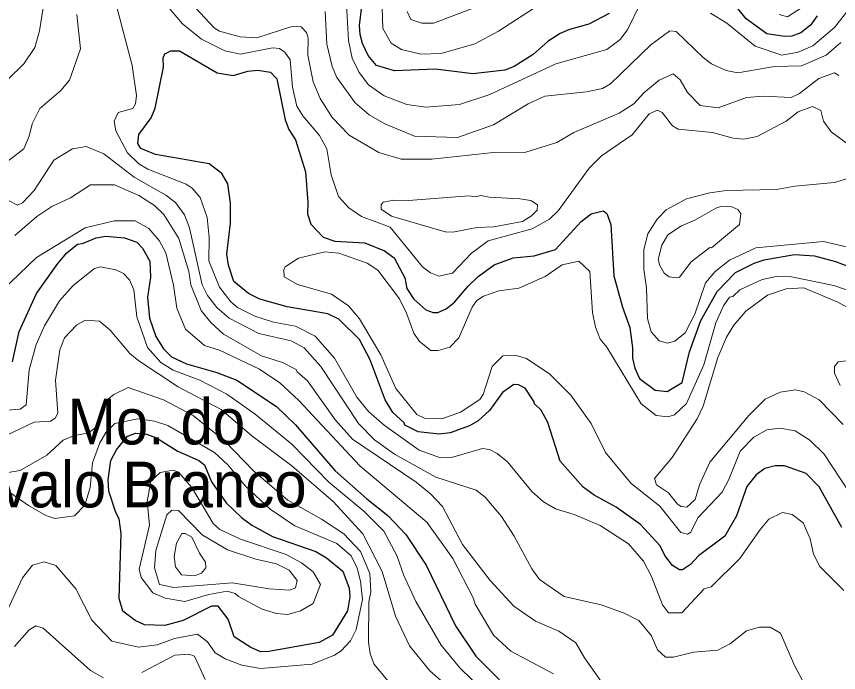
# Model space of a CAD drawing. Extents: x 673.3 to 698.5, y 6984.3 to 7012.3.
# Drawn here: x 687.432 to 688.869, y 6996.624 to 6997.77 of the extents above; entities that cross this region are included whole.
import ezdxf
from ezdxf.enums import TextEntityAlignment as Align

# ---------------------------------------------------------------- set-up
doc = ezdxf.new("R2010")
doc.units = 0
doc.header["$LTSCALE"] = 0.032
doc.layers.add('1', color=7, linetype='Continuous', lineweight=25)
doc.layers.add('2', color=7, linetype='Continuous', lineweight=13)
doc.layers.add('27', color=7, linetype='Continuous')

msp = doc.modelspace()

# ---------------------------------------------------------------- linework, layer by layer
at = {"layer": '1'}
for points in [[(688.4684, 6997.7752), (688.4328, 6997.7565), (688.3986, 6997.7474), (688.3823, 6997.7402), (688.3617, 6997.7268), (688.3351, 6997.7035), (688.3019, 6997.6829), (688.2856, 6997.6764), (688.23, 6997.6701), (688.1646, 6997.6781), (688.0931, 6997.6752), (688.0612, 6997.6847), (688.047, 6997.7019), (688.037, 6997.7227), (688.0327, 6997.7387), (688.0318, 6997.7546), (688.0399, 6997.8224)], [(688.8318, 6997.7712), (688.8198, 6997.7552), (688.803, 6997.7417), (688.7876, 6997.736), (688.7753, 6997.7353), (688.744, 6997.7396), (688.7075, 6997.7663), (688.6764, 6997.8058)], [(688.8751, 6996.8772), (688.835, 6996.9481), (688.8125, 6996.9716), (688.7746, 6996.9851), (688.7581, 6996.9851), (688.7404, 6996.9801), (688.7251, 6996.969), (688.7088, 6996.9486), (688.6906, 6996.8976), (688.6703, 6996.8622), (688.6245, 6996.8276), (688.6102, 6996.8128), (688.5961, 6996.8031), (688.5911, 6996.8031), (688.5789, 6996.8111), (688.5652, 6996.8282), (688.557, 6996.8454), (688.5229, 6996.8824), (688.4804, 6996.913), (688.4418, 6996.9338), (688.4227, 6996.9475), (688.3826, 6996.9931), (688.3609, 6997.0608), (688.3495, 6997.0825), (688.3368, 6997.0939), (688.337, 6997.0968), (688.3215, 6997.1208), (688.3095, 6997.1267), (688.3016, 6997.1271), (688.2817, 6997.1134), (688.2589, 6997.0817), (688.2393, 6997.0639), (688.2238, 6997.055), (688.1905, 6997.0427), (688.1711, 6997.0405), (688.1345, 6997.0446), (688.1111, 6997.0558), (688.1099, 6997.0599), (688.09, 6997.078), (688.0765, 6997.1002), (688.0505, 6997.1702), (688.032, 6997.2055), (687.9955, 6997.2413), (687.9762, 6997.2506), (687.9051, 6997.263), (687.8577, 6997.2762), (687.8375, 6997.2864), (687.8121, 6997.3068), (687.8028, 6997.3354), (687.7999, 6997.3549), (687.8063, 6997.409), (687.8063, 6997.4438), (687.8015, 6997.4775), (687.791, 6997.4955), (687.7688, 6997.5127), (687.675, 6997.5292), (687.6494, 6997.5395), (687.6442, 6997.5482), (687.646, 6997.564), (687.6674, 6997.5928), (687.6744, 6997.61), (687.689, 6997.6813), (687.6883, 6997.6979), (687.6915, 6997.7051), (687.702, 6997.7099), (687.7173, 6997.7099), (687.7827, 6997.6717), (687.8108, 6997.6668), (687.8364, 6997.6748), (687.854, 6997.6764), (687.8763, 6997.6729), (687.887, 6997.661), (687.9018, 6997.5894), (687.908, 6997.5725), (687.9201, 6997.5544), (687.9371, 6997.4987), (687.9415, 6997.4449), (687.9407, 6997.4256), (687.9468, 6997.4071), (687.9681, 6997.3843), (687.9886, 6997.3776), (688.0408, 6997.3749), (688.0755, 6997.3607), (688.0923, 6997.3487), (688.1107, 6997.3135), (688.1145, 6997.2947), (688.1265, 6997.2764), (688.1478, 6997.2578)], [(688.1478, 6997.2578), (688.1605, 6997.2531), (688.1687, 6997.2531), (688.183, 6997.2594), (688.1977, 6997.2707), (688.2214, 6997.2992), (688.2392, 6997.3161), (688.2671, 6997.3363), (688.3006, 6997.3483), (688.3372, 6997.3517), (688.3741, 6997.3632), (688.4192, 6997.412), (688.4365, 6997.4251), (688.4578, 6997.4304), (688.4639, 6997.4257), (688.4709, 6997.4066), (688.4765, 6997.3168), (688.4915, 6997.2621), (688.5042, 6997.2269), (688.5091, 6997.1914), (688.5092, 6997.1729), (688.5132, 6997.1556), (688.5214, 6997.1374), (688.5484, 6997.117), (688.5693, 6997.1146), (688.5955, 6997.1304), (688.6088, 6997.1843), (688.6283, 6997.239), (688.6569, 6997.2898), (688.6888, 6997.3228), (688.7213, 6997.3392), (688.739, 6997.3451), (688.7922, 6997.354), (688.827, 6997.3517), (688.8639, 6997.3419), (688.9003, 6997.3278)], [(687.4251, 6997.1667), (687.4366, 6997.2195), (687.4669, 6997.2859), (687.5043, 6997.3388), (687.5202, 6997.357), (687.5389, 6997.3725), (687.5473, 6997.3736), (687.5712, 6997.3834), (687.5885, 6997.3865), (687.6211, 6997.3834), (687.6423, 6997.376), (687.6525, 6997.3651), (687.6655, 6997.3428), (687.6662, 6997.3146), (687.6614, 6997.2798), (687.6646, 6997.2432), (687.6759, 6997.2111), (687.6893, 6997.1893)], [(687.6893, 6997.1893), (687.7031, 6997.1755), (687.7296, 6997.163), (687.7824, 6997.148), (687.8172, 6997.1348), (687.8867, 6997.0887), (687.9198, 6997.0565), (687.9894, 6996.9763), (688.0445, 6996.9274), (688.081, 6996.8985), (688.1128, 6996.8651), (688.1485, 6996.8113), (688.1996, 6996.7057), (688.2352, 6996.6522), (688.2762, 6996.6112)]]:
    msp.add_lwpolyline(points, dxfattribs=at)
msp.add_lwpolyline([(687.8419, 6996.6676), (687.8129, 6996.6862), (687.8022, 6996.7171), (687.7848, 6996.7398), (687.7732, 6996.7399), (687.7234, 6996.7148), (687.6917, 6996.7058), (687.6559, 6996.7073), (687.6396, 6996.7146), (687.6181, 6996.7313), (687.6117, 6996.753), (687.6149, 6996.867), (687.6117, 6996.8924), (687.6057, 6996.9036), (687.5937, 6996.9406), (687.5922, 6996.9605), (687.5972, 6996.9943), (687.6071, 6997.0129), (687.6262, 6997.0366), (687.6408, 6997.042), (687.6592, 6997.0403), (687.6771, 6997.0338), (687.7129, 6997.011), (687.751, 6996.9944), (687.7607, 6996.9867), (687.7728, 6996.9569), (687.7987, 6996.9202), (687.8257, 6996.8945), (687.8436, 6996.8812), (687.8795, 6996.8618), (687.9556, 6996.8351), (687.9739, 6996.8242), (688.0025, 6996.801), (688.0139, 6996.7713), (688.0148, 6996.7559), (688.0108, 6996.7316), (687.9843, 6996.6893), (687.9615, 6996.6764), (687.8731, 6996.6605), (687.8592, 6996.6602)], close=True, dxfattribs=at)
at = {"layer": '2'}
for points in [[(687.4868, 6997.8366), (687.4724, 6997.7452), (687.4643, 6997.7159), (687.4451, 6997.6874), (687.417, 6997.6602)], [(688.8909, 6997.5428), (688.8559, 6997.5684), (688.8429, 6997.5872), (688.8379, 6997.6056), (688.8237, 6997.6128), (688.7985, 6997.6037), (688.7773, 6997.587), (688.7267, 6997.5607), (688.7035, 6997.556), (688.6849, 6997.5576), (688.6486, 6997.5674), (688.5887, 6997.5731), (688.579, 6997.579), (688.5609, 6997.6025), (688.5529, 6997.6062), (688.5382, 6997.6002), (688.5085, 6997.5636), (688.4546, 6997.5266), (688.433, 6997.5051), (688.3792, 6997.4308), (688.3636, 6997.416), (688.3338, 6997.399), (688.2567, 6997.3784), (688.2273, 6997.3564), (688.1945, 6997.3219), (688.1703, 6997.3165), (688.1558, 6997.3221), (688.142, 6997.3328), (688.0854, 6997.4021), (688.0353, 6997.4207), (688.0129, 6997.4357), (687.9951, 6997.4558), (687.9822, 6997.4937), (687.9748, 6997.5386), (687.9618, 6997.5624), (687.9326, 6997.5967), (687.922, 6997.6132), (687.9146, 6997.6465), (687.9107, 6997.6945), (687.9013, 6997.7077), (687.892, 6997.7143), (687.8798, 6997.7155), (687.8238, 6997.7045), (687.7963, 6997.7104), (687.7556, 6997.7304), (687.7221, 6997.7574), (687.6631, 6997.8277)], [(687.7043, 6997.8297), (687.7776, 6997.7501), (687.7873, 6997.7442), (687.8229, 6997.7343), (687.852, 6997.7327), (687.9135, 6997.7529), (687.93, 6997.7521), (687.9389, 6997.7423), (687.9422, 6997.7323), (687.9414, 6997.7026), (687.9508, 6997.6558), (687.9631, 6997.6266), (687.9837, 6997.5937), (688.0134, 6997.563), (688.0655, 6997.5326), (688.1048, 6997.521), (688.158, 6997.521), (688.2661, 6997.5323), (688.3222, 6997.533), (688.3766, 6997.5499), (688.4064, 6997.5673), (688.4857, 6997.6012), (688.5113, 6997.6177), (688.5286, 6997.6365), (688.5556, 6997.659), (688.5801, 6997.6697), (688.592, 6997.6595), (688.6051, 6997.6374), (688.6272, 6997.6147), (688.6586, 6997.6106), (688.708, 6997.6287), (688.7377, 6997.6309), (688.786, 6997.6285), (688.8009, 6997.6353), (688.8348, 6997.6618), (688.8622, 6997.6714), (688.8697, 6997.6673)], [(687.6068, 6997.7885), (687.6345, 6997.6843), (687.6417, 6997.6319), (687.6402, 6997.6176), (687.6353, 6997.6092), (687.6099, 6997.6021), (687.6027, 6997.5875), (687.6058, 6997.5703), (687.6265, 6997.5321), (687.6458, 6997.5129), (687.6619, 6997.5032), (687.7289, 6997.4769), (687.7392, 6997.47), (687.7531, 6997.4536), (687.7656, 6997.4188), (687.7689, 6997.3841), (687.7681, 6997.3434), (687.7868, 6997.2971), (687.8067, 6997.2714), (687.8185, 6997.2614), (687.8488, 6997.2467), (687.8817, 6997.2359), (687.9201, 6997.2291), (687.954, 6997.2115), (687.988, 6997.173), (688.027, 6997.1049), (688.0477, 6997.08), (688.0748, 6997.0561), (688.136, 6997.0125), (688.1733, 6996.999), (688.1928, 6996.9997), (688.2469, 6997.0152), (688.2588, 6997.0136), (688.2723, 6997.0066), (688.2905, 6996.9918), (688.3332, 6996.9402), (688.3535, 6996.9223), (688.3746, 6996.9099), (688.4071, 6996.9001), (688.4524, 6996.8807), (688.5022, 6996.8486), (688.5282, 6996.8183), (688.5419, 6996.7914), (688.5611, 6996.7419), (688.572, 6996.7283), (688.5949, 6996.7281), (688.6344, 6996.7699), (688.6466, 6996.7735), (688.6968, 6996.8228), (688.7324, 6996.8746), (688.7471, 6996.8916), (688.771, 6996.9035), (688.7879, 6996.9002), (688.8071, 6996.8855), (688.8193, 6996.8572), (688.8252, 6996.8309), (688.8365, 6996.8089), (688.8785, 6996.7671)], [(688.009, 6997.791), (688.0124, 6997.728), (688.0189, 6997.6973), (688.0309, 6997.6721), (688.0477, 6997.651), (688.0748, 6997.6313), (688.1146, 6997.6163), (688.1479, 6997.6114), (688.2065, 6997.6163), (688.2596, 6997.634), (688.375, 6997.6874), (688.464, 6997.7124)], [(688.3473, 6997.7918), (688.2748, 6997.7445), (688.2333, 6997.7222), (688.1742, 6997.7056), (688.1388, 6997.7042), (688.1049, 6997.7125), (688.0869, 6997.7234), (688.0728, 6997.7492), (688.0714, 6997.7851)], [(688.464, 6997.7124), (688.4871, 6997.7302), (688.5003, 6997.7471), (688.5228, 6997.7934)], [(688.645, 6997.7761), (688.6739, 6997.7585), (688.7235, 6997.718), (688.7697, 6997.7026), (688.7986, 6997.7076), (688.824, 6997.719), (688.8619, 6997.7509), (688.8989, 6997.7976)], [(687.4545, 6997.5611), (687.4596, 6997.5827), (687.4731, 6997.6094), (687.5098, 6997.6406), (687.5248, 6997.6591), (687.544, 6997.7139), (687.5376, 6997.7735)], [(688.8731, 6997.7249), (688.8476, 6997.7024), (688.8046, 6997.6839), (688.757, 6997.683), (688.6928, 6997.6717), (688.6727, 6997.676), (688.6473, 6997.6874), (688.6326, 6997.6987), (688.585, 6997.7441), (688.5741, 6997.7449), (688.5408, 6997.7204), (688.4706, 6997.6527), (688.4564, 6997.6445), (688.4283, 6997.6382), (688.3558, 6997.6307), (688.3267, 6997.6178), (688.2661, 6997.581), (688.2029, 6997.5584), (688.1277, 6997.5609), (688.0761, 6997.5827), (688.0487, 6997.5984), (688.024, 6997.6192), (687.9923, 6997.6635), (687.9837, 6997.6825), (687.9749, 6997.7215), (687.9715, 6997.7788)], [(688.2276, 6997.7833), (688.161, 6997.7586), (688.1406, 6997.7586), (688.1214, 6997.7646), (688.115, 6997.7791)], [(688.8062, 6997.7862), (688.7798, 6997.7695), (688.7652, 6997.7734)], [(687.4146, 6997.5153), (687.4453, 6997.5388), (687.4545, 6997.5611)], [(688.8107, 6996.6009), (688.7923, 6996.636), (688.7677, 6996.6928), (688.7494, 6996.7033), (688.7309, 6996.7033), (688.7079, 6996.6967), (688.6801, 6996.6744), (688.658, 6996.6627), (688.6154, 6996.6594), (688.5807, 6996.6504), (688.5667, 6996.6506), (688.5529, 6996.6637), (688.5424, 6996.6878), (688.5198, 6996.7145), (688.4944, 6996.7277), (688.4542, 6996.7419), (688.3893, 6996.7568), (688.3462, 6996.7864), (688.3328, 6996.8049), (688.3022, 6996.8621), (688.28, 6996.8966), (688.2514, 6996.93), (688.2354, 6996.9427), (688.1649, 6996.9651), (688.0927, 6997.0051), (688.0582, 6997.0304), (688.0299, 6997.0592), (687.964, 6997.1588), (687.9352, 6997.1909), (687.9125, 6997.2035), (687.856, 6997.2164), (687.8041, 6997.2431), (687.7824, 6997.2614), (687.7659, 6997.2828), (687.7567, 6997.3013), (687.7348, 6997.4006), (687.7258, 6997.4237), (687.7102, 6997.4451), (687.6934, 6997.458), (687.6376, 6997.4895), (687.5849, 6997.5302), (687.5537, 6997.5428), (687.5302, 6997.5388), (687.4974, 6997.5189), (687.4629, 6997.4658), (687.4429, 6997.4444), (687.4339, 6997.4405), (687.4185, 6997.4487)], [(688.8973, 6997.3643), (688.843, 6997.3768), (688.7245, 6997.3661), (688.6786, 6997.3441), (688.6532, 6997.3246), (688.6368, 6997.3045), (688.6176, 6997.2498), (688.6007, 6997.2175), (688.5827, 6997.2027), (688.57, 6997.1993), (688.5555, 6997.2036), (688.5415, 6997.2191), (688.5352, 6997.2427), (688.5335, 6997.296), (688.5287, 6997.3289), (688.5287, 6997.3632), (688.536, 6997.3905), (688.5519, 6997.4161), (688.5677, 6997.4321), (688.6035, 6997.4517), (688.644, 6997.4622), (688.6729, 6997.4663), (688.7604, 6997.468), (688.7928, 6997.4737), (688.8622, 6997.4802), (688.8868, 6997.4874)], [(687.4295, 6997.3877), (687.4675, 6997.4207), (687.4941, 6997.4379), (687.5263, 6997.453), (687.5614, 6997.4761), (687.6035, 6997.4761), (687.6458, 6997.4574), (687.6733, 6997.4396), (687.6898, 6997.424), (687.7157, 6997.382), (687.7337, 6997.3247), (687.7368, 6997.3012), (687.7549, 6997.2564), (687.7721, 6997.2354), (687.7938, 6997.2151), (687.8606, 6997.1774), (687.8969, 6997.1657), (687.9212, 6997.1533), (687.9228, 6997.149), (687.9406, 6997.1333), (687.9899, 6997.0646), (688.0194, 6997.0318), (688.131, 6996.9567), (688.1559, 6996.936), (688.1769, 6996.9139), (688.2116, 6996.8475), (688.2599, 6996.7849), (688.3014, 6996.74), (688.3392, 6996.7137)], [(688.1949, 6996.8228), (688.1497, 6996.8868), (688.0326, 6996.985), (687.9257, 6997.0994), (687.8924, 6997.1302), (687.857, 6997.1541), (687.787, 6997.1869), (687.7609, 6997.1951), (687.7278, 6997.2239), (687.7127, 6997.2602), (687.7069, 6997.3006), (687.693, 6997.3572), (687.6814, 6997.3787), (687.6634, 6997.3997), (687.6395, 6997.413), (687.6028, 6997.4133), (687.5521, 6997.4006), (687.4673, 6997.3489), (687.407, 6997.2914)], [(688.8188, 6997.0296), (688.7933, 6997.0461), (688.7668, 6997.051), (688.7436, 6997.0477), (688.7211, 6997.0349), (688.697, 6997.0107), (688.6775, 6996.9611), (688.6656, 6996.9389), (688.6231, 6996.8941), (688.6111, 6996.8689), (688.6051, 6996.8654), (688.5934, 6996.8683), (688.5566, 6996.9148), (688.5064, 6996.9544), (688.462, 6997.0085), (688.4366, 6997.0592), (688.4013, 6997.1083), (688.3644, 6997.1453), (688.3234, 6997.1723), (688.3057, 6997.178), (688.2825, 6997.177), (688.2638, 6997.1586), (688.2477, 6997.1094), (688.2418, 6997.101), (688.2083, 6997.0789), (688.1756, 6997.0674), (688.1453, 6997.0682), (688.1321, 6997.0747), (688.0953, 6997.12), (688.0688, 6997.1791), (688.0316, 6997.2419), (688.0123, 6997.2644), (687.983, 6997.2847), (687.9234, 6997.3016), (687.9, 6997.3152), (687.8992, 6997.3275), (687.9017, 6997.3328), (687.9251, 6997.3477), (687.9713, 6997.3588), (687.9957, 6997.3565), (688.0452, 6997.3392), (688.0635, 6997.3271), (688.1014, 6997.2768), (688.114, 6997.2517), (688.1266, 6997.2166), (688.1364, 6997.2023), (688.1565, 6997.1864), (688.1691, 6997.1863), (688.1894, 6997.1923), (688.2054, 6997.2087), (688.2288, 6997.2625), (688.2371, 6997.2741), (688.2486, 6997.2814), (688.2752, 6997.2906), (688.3104, 6997.2954), (688.356, 6997.3157), (688.3862, 6997.336), (688.4154, 6997.3424), (688.4342, 6997.3247), (688.4391, 6997.2527), (688.4443, 6997.2275), (688.4525, 6997.2065), (688.4638, 6997.1921), (688.524, 6997.0932), (688.5502, 6997.073), (688.5709, 6997.0705), (688.5826, 6997.074), (688.6033, 6997.0942), (688.6335, 6997.1615), (688.6545, 6997.2346), (688.6678, 6997.2643), (688.6785, 6997.2797), (688.6844, 6997.2809), (688.6968, 6997.2924), (688.7355, 6997.3108), (688.7606, 6997.3157), (688.7867, 6997.3155), (688.8606, 6997.3003), (688.8981, 6997.2874)], [(687.4159, 6997.082), (687.4388, 6997.084), (687.4489, 6997.0916), (687.4545, 6997.1526), (687.4664, 6997.197), (687.481, 6997.2296), (687.5073, 6997.2735), (687.531, 6997.3001), (687.5684, 6997.3299), (687.5792, 6997.3328), (687.6057, 6997.3277), (687.6193, 6997.3208), (687.6295, 6997.31), (687.6375, 6997.2928), (687.6425, 6997.2451), (687.6614, 6997.192), (687.6842, 6997.1657), (687.7059, 6997.1522), (687.7527, 6997.1345), (687.7997, 6997.1101), (687.8494, 6997.0754), (687.9132, 6997.0231), (687.9779, 6996.9567), (688.0395, 6996.9057), (688.0743, 6996.8707), (688.0969, 6996.8282), (688.1094, 6996.7934), (688.1303, 6996.7482), (688.1744, 6996.6715), (688.2072, 6996.6322), (688.2489, 6996.5914)], [(688.8897, 6997.2585), (688.8677, 6997.2708), (688.8082, 6997.296), (688.7777, 6997.2941), (688.7451, 6997.283), (688.7069, 6997.2554), (688.686, 6997.2305), (688.6733, 6997.2101), (688.6579, 6997.1742), (688.6322, 6997.0891), (688.6221, 6997.0671), (688.5783, 6996.9997), (688.5474, 6996.9628), (688.5507, 6996.9517), (688.5718, 6996.9378), (688.5878, 6996.9178), (688.5941, 6996.9138), (688.604, 6996.9126), (688.6185, 6996.9262), (688.626, 6996.952), (688.6442, 6996.9913), (688.7124, 6997.0728), (688.7409, 6997.1014), (688.767, 6997.1139), (688.7939, 6997.1179), (688.8091, 6997.1144), (688.8353, 6997.1003), (688.8769, 6997.0572)], [(687.4056, 6997.034), (687.4631, 6997.0614), (687.4916, 6997.0632), (687.4995, 6997.0685), (687.5042, 6997.0769), (687.5001, 6997.1346), (687.5078, 6997.1879), (687.5163, 6997.2087), (687.5373, 6997.2308), (687.5521, 6997.2397), (687.5775, 6997.2377), (687.5961, 6997.222), (687.6303, 6997.1814), (687.6458, 6997.1684), (687.7148, 6997.1232), (687.7898, 6997.0832), (687.8438, 6997.0376), (687.9133, 6996.9848), (687.986, 6996.9225), (688.0373, 6996.8664), (688.0716, 6996.8005), (688.0949, 6996.7226), (688.1189, 6996.6702), (688.1548, 6996.6267), (688.2053, 6996.5827)], [(688.8717, 6997.1254), (688.8619, 6997.1468), (688.8618, 6997.1585), (688.8683, 6997.1669), (688.8924, 6997.1699)], [(688.081, 6996.6095), (688.057, 6996.6392), (688.0505, 6996.6568), (688.0474, 6996.677), (688.0482, 6996.7471), (688.0514, 6996.7647), (688.0497, 6996.7966), (688.0333, 6996.8354), (688.0041, 6996.8661), (687.9653, 6996.8918), (687.9062, 6996.9249), (687.847, 6996.9754), (687.7959, 6997.0288), (687.741, 6997.0729), (687.6893, 6997.1006), (687.6276, 6997.1218), (687.6025, 6997.1099), (687.5907, 6997.1001), (687.5835, 6997.0863), (687.5758, 6997.0553), (687.5582, 6997.0426), (687.5321, 6997.0372), (687.514, 6997.0298), (687.4854, 6997.0039), (687.4385, 6996.9768), (687.4069, 6996.9716)], [(687.3919, 6996.6816), (687.4424, 6996.7891), (687.4601, 6996.8116), (687.4807, 6996.8171), (687.5007, 6996.8108), (687.5359, 6996.77), (687.5636, 6996.7156), (687.599, 6996.6788), (687.6455, 6996.6683), (687.6781, 6996.6723), (687.7084, 6996.6831), (687.7486, 6996.691), (687.7662, 6996.6774), (687.7796, 6996.6584), (687.7968, 6996.6475), (687.8263, 6996.6366), (687.8589, 6996.6309), (687.9491, 6996.6382), (687.9881, 6996.6541), (687.9996, 6996.662), (688.0158, 6996.6791), (688.0261, 6996.6993), (688.0367, 6996.7513), (688.0335, 6996.7836), (688.0278, 6996.8064), (688.0172, 6996.8279), (687.9924, 6996.8492), (687.9187, 6996.8801), (687.8757, 6996.909), (687.8323, 6996.9493), (687.8014, 6996.9869), (687.778, 6997.0084), (687.697, 6997.0556), (687.6735, 6997.0632), (687.6442, 6997.0673), (687.6041, 6997.0589), (687.5892, 6997.044), (687.5776, 6997.0253), (687.5652, 6996.9905), (687.5612, 6996.9472), (687.5519, 6996.9163), (687.5337, 6996.8979), (687.4992, 6996.8931), (687.4837, 6996.8985), (687.4534, 6996.9154), (687.4164, 6996.9415)], [(688.9022, 6996.9169), (688.8439, 6997.0052), (688.8188, 6997.0296)], [(688.3706, 6996.6218), (688.2964, 6996.6613), (688.2658, 6996.6892), (688.2339, 6996.7432), (688.2305, 6996.7546), (688.1949, 6996.8228)], [(688.3392, 6996.7137), (688.3804, 6996.6959), (688.4101, 6996.6759), (688.425, 6996.6494), (688.4543, 6996.6083)], [(687.4286, 6996.6694), (687.4544, 6996.6984), (687.4661, 6996.7057), (687.4788, 6996.7015), (687.5614, 6996.6273), (687.5842, 6996.6144)], [(687.651, 6996.6236), (687.7088, 6996.6541), (687.7332, 6996.6561), (687.7434, 6996.6526), (687.7619, 6996.6116)]]:
    msp.add_lwpolyline(points, dxfattribs=at)
for points in [[(688.1174, 6997.4485), (688.0916, 6997.4492), (688.0729, 6997.4459), (688.0694, 6997.4408), (688.0698, 6997.4332), (688.0875, 6997.4214), (688.1817, 6997.3939), (688.1949, 6997.3931), (688.2371, 6997.4012), (688.2667, 6997.4024), (688.3167, 6997.4118), (688.3324, 6997.4217), (688.3422, 6997.4319), (688.3429, 6997.4409), (688.331, 6997.4485), (688.312, 6997.4517), (688.2583, 6997.4542), (688.2441, 6997.4575), (688.2346, 6997.455), (688.2231, 6997.4567)], [(688.644, 6997.3667), (688.647, 6997.3657), (688.6962, 6997.4067), (688.698, 6997.4261), (688.6933, 6997.4326), (688.6823, 6997.4376), (688.6649, 6997.4386), (688.6543, 6997.4354), (688.618, 6997.4141), (688.5948, 6997.4041), (688.5705, 6997.3885), (688.56, 6997.3705), (688.554, 6997.3456), (688.5565, 6997.3352), (688.5642, 6997.3218), (688.5729, 6997.3152), (688.5858, 6997.3133), (688.591, 6997.3149), (688.6114, 6997.3414)], [(687.9067, 6996.7253), (687.9286, 6996.7314), (687.9508, 6996.7447), (687.9633, 6996.7774), (687.9506, 6996.8), (687.9305, 6996.8156), (687.9035, 6996.8302), (687.8239, 6996.8567), (687.7877, 6996.8739), (687.776, 6996.8845), (687.7384, 6996.9471), (687.7152, 6996.9742), (687.706, 6996.9777), (687.6834, 6996.9736), (687.667, 6996.9582), (687.6606, 6996.9228), (687.6645, 6996.8816), (687.6466, 6996.8046), (687.65, 6996.79), (687.6706, 6996.7633), (687.6921, 6996.7536), (687.7267, 6996.748), (687.7684, 6996.7603), (687.8004, 6996.7659), (687.8146, 6996.7617), (687.82, 6996.7564), (687.8619, 6996.7346), (687.8864, 6996.7267)], [(687.8741, 6996.77), (687.9097, 6996.7677), (687.9201, 6996.7717), (687.9226, 6996.7849), (687.9087, 6996.8027), (687.8867, 6996.814), (687.8508, 6996.8222), (687.8008, 6996.8384), (687.7567, 6996.8647), (687.7156, 6996.9068), (687.7039, 6996.9076), (687.6948, 6996.8994), (687.6755, 6996.8373), (687.6736, 6996.8066), (687.6824, 6996.7778), (687.7072, 6996.7726), (687.8099, 6996.7807)], [(687.752, 6996.8326), (687.7388, 6996.8602), (687.7271, 6996.867), (687.7211, 6996.8665), (687.7119, 6996.8498), (687.7077, 6996.8268), (687.7102, 6996.8084), (687.7206, 6996.7947), (687.7435, 6996.7929), (687.7555, 6996.7974), (687.7629, 6996.8065), (687.7623, 6996.8166)]]:
    msp.add_lwpolyline(points, close=True, dxfattribs=at)

# ---------------------------------------------------------------- texts
at = {"layer": '27', "width": 0.95}
for s, p in [('     Mo. do', (687.606, 6997.0224)), ('Cavalo Branco', (687.606, 6996.9124))]:
    msp.add_text(s, height=0.08, dxfattribs=at).set_placement(p, align=Align.CENTER)

doc.saveas('drawing.dxf')
